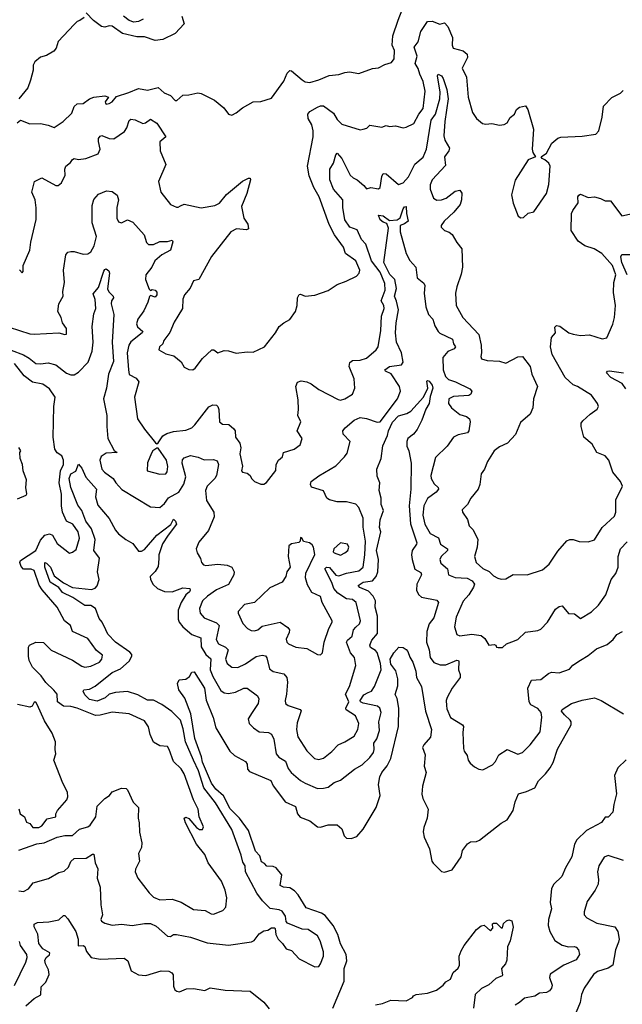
# Model space of a CAD drawing. Extents: x 1690054 to 1842981, y 782881 to 914114.
# Tile 331 of 656: x 1737690 to 1741627, y 885110 to 891541. Entities that reach past the tile are written whole.
import ezdxf

# ---------------------------------------------------------------- set-up
doc = ezdxf.new("R2010")
doc.units = 0

msp = doc.modelspace()

# ---------------------------------------------------------------- linework, layer by layer
at = {"layer": '0CON10XD'}
for points in [[(1737673, 890867), (1737695, 890883.8), (1737755, 890860), (1737825, 890862), (1737875, 890852.5), (1737915, 890836.5), (1737973.3, 890875), (1738029.4, 890930.6), (1738045.8, 890975), (1738065, 890991.4), (1738105, 890994.2), (1738145, 891023.3), (1738174.2, 891034.2), (1738245, 891043.3), (1738270, 891035), (1738247.5, 891005), (1738250, 890995), (1738255, 890990), (1738273.6, 890993.6), (1738293.8, 891005), (1738321.7, 891038.3), (1738403.8, 891065), (1738465, 891092.5), (1738525, 891080), (1738595, 891098), (1738633, 891063), (1738676.1, 891046.1), (1738705, 891013.4), (1738716.4, 891013.6), (1738755, 891048.1), (1738795, 891049.5), (1738854.3, 891064.3), (1738875, 891059.4), (1738963.3, 891015), (1739023.3, 890965), (1739053.6, 890923.6), (1739075, 890917.5), (1739105, 890933.3), (1739145, 890966.2), (1739215, 891004), (1739265, 891006.9), (1739335, 891028.8), (1739415, 891138.8), (1739437.2, 891192.8), (1739455, 891210), (1739465, 891208), (1739535, 891148), (1739555, 891136), (1739585, 891131.4), (1739645, 891147.5), (1739712.6, 891177.4), (1739775, 891182.3), (1739815, 891197.1), (1739845, 891200.8), (1739905, 891190), (1739995, 891223.1), (1740035, 891225.7), (1740075, 891248.6), (1740119.1, 891260.9), (1740137.3, 891285), (1740139.4, 891339.4), (1740123.3, 891375), (1740126.9, 891435), (1740162, 891538), (1740188.5, 891605)], [(1738110, 891555), (1738083.2, 891536.8), (1738065, 891529.2), (1738045, 891510), (1737942.1, 891397.9), (1737927.1, 891355), (1737913.6, 891336.4), (1737865, 891306.9), (1737825, 891295.7), (1737788, 891265), (1737778.6, 891245), (1737778.1, 891211.9), (1737760, 891145), (1737741.9, 891095), (1737685, 891023.8)], [(1737688, 889908), (1737705, 889887.5), (1737713, 889897), (1737713.3, 889935), (1737755.7, 890035), (1737762.4, 890087.6), (1737796.7, 890235), (1737797.9, 890312.1), (1737791.2, 890365), (1737768.9, 890415), (1737786.4, 890483.6), (1737835, 890508.6), (1737925, 890458.8), (1737941.7, 890458.3), (1737962, 890475), (1737986.5, 890525), (1737985.3, 890565), (1737991.5, 890585), (1738022.6, 890607.4), (1738035, 890626.9), (1738045, 890633.5), (1738075, 890628.1), (1738122.5, 890635), (1738202, 890665), (1738215.6, 890694.4), (1738204.6, 890745.4), (1738205.7, 890765), (1738215, 890780), (1738226, 890784), (1738274.8, 890764.8), (1738305, 890762.4), (1738375, 890810.4), (1738390.3, 890835), (1738405, 890882), (1738415, 890890.5), (1738445, 890886), (1738495, 890863.8), (1738512.2, 890867.8), (1738545, 890891.2), (1738585, 890866), (1738643.8, 890775), (1738605.9, 890744.1), (1738606.9, 890685), (1738644.4, 890595), (1738597.8, 890485), (1738610.9, 890415), (1738676, 890335), (1738715, 890317.1), (1738725, 890316), (1738740, 890325), (1738765, 890336), (1738875, 890312), (1738965, 890326.4), (1738995, 890343.1), (1739040.8, 890399.2), (1739145, 890485.6), (1739185, 890506.2), (1739195.9, 890505.9), (1739198, 890495), (1739173.6, 890406.4), (1739138.3, 890321.7), (1739153.5, 890245), (1739180.6, 890205), (1739185.7, 890174.3), (1739170.8, 890169.2), (1739105.5, 890174.5), (1739068.8, 890155), (1738942.9, 889995), (1738859.2, 889845), (1738825, 889835.6), (1738802.8, 889787.2), (1738767.1, 889745), (1738756.7, 889715), (1738753.8, 889655), (1738722.7, 889605), (1738698.8, 889565), (1738671.5, 889498.5), (1738630.8, 889445), (1738624, 889425), (1738603.8, 889405), (1738598.8, 889385), (1738645, 889358.9), (1738696.2, 889346.2), (1738745.4, 889305.4), (1738765, 889272.5), (1738795, 889256), (1738820, 889255), (1738835.6, 889264.4), (1738885, 889328), (1738945, 889384), (1738957.5, 889385), (1738985, 889365.7), (1739025, 889380.8), (1739055, 889379.2), (1739105, 889364), (1739175, 889372), (1739215, 889370), (1739290, 889405), (1739361.4, 889495), (1739385, 889536.2), (1739415, 889561.2), (1739455, 889582.5), (1739492.5, 889635), (1739503.1, 889675), (1739504.4, 889725), (1739515, 889745.7), (1739525, 889747.5), (1739555.8, 889734.2), (1739617.9, 889742.1), (1739705, 889771.2), (1739765, 889811.2), (1739823.3, 889833.3), (1739891.2, 889865), (1739908, 889885), (1739911.9, 889905), (1739885, 889965.7), (1739818.8, 890015), (1739805.7, 890055), (1739746.9, 890136.9), (1739712.6, 890202.6), (1739646.1, 890385), (1739610.7, 890445), (1739581.1, 890521.1), (1739570, 890585), (1739606.6, 890775), (1739606.7, 890815), (1739597.9, 890855), (1739575.5, 890895), (1739572.9, 890925), (1739585, 890942), (1739635, 890970.4), (1739655, 890978.4), (1739675, 890977.9), (1739740.3, 890930.3), (1739765, 890888.1), (1739795, 890858.6), (1739915, 890821.2), (1739934.2, 890825.8), (1739957.3, 890832.7), (1739977, 890853), (1740055, 890838), (1740085, 890849.2), (1740105, 890844.2), (1740145, 890848.6), (1740194.2, 890835.8), (1740215, 890838.6), (1740265, 890862.5), (1740296.6, 890923.4), (1740325, 890961.4), (1740339.1, 891075), (1740326.6, 891136.6), (1740303.2, 891185), (1740293, 891223), (1740273.3, 891255), (1740286.2, 891303.8), (1740267.9, 891362.1), (1740293, 891397), (1740311.2, 891465), (1740355, 891528.2), (1740385, 891532.1), (1740435, 891511.4), (1740465, 891520), (1740487.4, 891497.4), (1740517.5, 891425), (1740514.5, 891375), (1740522.9, 891355), (1740586.9, 891336.9), (1740614.2, 891315), (1740615.5, 891294.5), (1740580, 891225), (1740610, 891165), (1740620.8, 891035), (1740649.2, 890935), (1740674, 890895), (1740713, 890863), (1740735, 890858.8), (1740775, 890863.3), (1740825, 890852), (1740855, 890856), (1740875, 890866.7), (1740895, 890902.5), (1740922.5, 890925), (1740936.7, 890955), (1740955, 890970), (1740995, 890977.5), (1741008.8, 890955), (1741045.8, 890825), (1741038, 890695), (1741042.9, 890672.9), (1741060, 890645), (1741011.2, 890625), (1740927.3, 890492.7), (1740903.9, 890396.1), (1740913, 890343), (1740947, 890257), (1740965, 890247.5), (1740981.7, 890248.3), (1741013, 890277), (1741050, 890285), (1741132, 890405), (1741146.9, 890465), (1741156, 890585), (1741146.2, 890605), (1741120, 890625)], [(1738748.6, 891565), (1738764.2, 891515), (1738705, 891451.9), (1738625, 891411.4), (1738574.1, 891404.1), (1738505, 891430), (1738455, 891428.8), (1738360.9, 891450.9), (1738295, 891498.1), (1738275, 891500), (1738245, 891491.4), (1738225, 891495.5), (1738171.4, 891535), (1738125, 891586)], [(1738495.7, 891545), (1738465, 891528.5), (1738435, 891524.7), (1738404.4, 891535), (1738367.9, 891565)], [(1737621.9, 889531.9), (1737755, 889489.7), (1737785, 889486.7), (1737945, 889496.2), (1737985, 889484), (1737995, 889487.5), (1737995.8, 889525), (1737970, 889560), (1737960, 889595), (1737939.2, 889635), (1737945.9, 889684.1), (1737973.8, 889735), (1737972, 889765), (1737983.3, 889825), (1737976.8, 889905), (1737990.4, 890005), (1738005, 890021.9), (1738025, 890026.7), (1738046.5, 890026.5), (1738105, 890008.9), (1738135, 890011.8), (1738155.6, 890024.4), (1738176.2, 890063.8), (1738191.3, 890125), (1738162.7, 890215), (1738163.4, 890326.6), (1738173.8, 890366.2), (1738205, 890400.8), (1738256.3, 890423.7), (1738295, 890419.8), (1738326.2, 890395), (1738335.7, 890364.3), (1738325.5, 890315), (1738324.4, 890245), (1738335, 890221.2), (1738355, 890214), (1738395, 890233.3), (1738428.8, 890218.8), (1738503.3, 890135), (1738518.6, 890085), (1738532, 890072), (1738565, 890073.4), (1738605, 890091.4), (1738655, 890092.2), (1738685, 890101.4), (1738690.7, 890090.7), (1738675, 890036.1), (1738619.3, 890005), (1738572, 889965), (1738553.6, 889925), (1738513.8, 889875), (1738512.7, 889845), (1738535, 889780), (1738545, 889773.3), (1738555, 889778), (1738575, 889774.3), (1738585, 889761.2), (1738586.2, 889745), (1738575, 889728.6), (1738545, 889740), (1738537, 889733), (1738526.6, 889695), (1738500.3, 889639.7), (1738461.6, 889585), (1738454, 889555), (1738458.5, 889535), (1738494, 889505), (1738490.8, 889495), (1738415, 889437.9), (1738402.4, 889415), (1738392.8, 889365), (1738401.5, 889255), (1738404.7, 889224.7), (1738450, 889200), (1738468.8, 889175), (1738440, 889075), (1738458.6, 888935), (1738505, 888866.2), (1738577, 888777), (1738585, 888770), (1738595, 888777.5), (1738625.9, 888824.1), (1738651.7, 888838.2), (1738695, 888850.3), (1738775, 888859.3), (1738815, 888876.2), (1738835, 888894.5), (1738925, 889013.5), (1738952.5, 889025), (1738975, 889022.9), (1738985, 889013.8), (1738991.1, 888995), (1738996.2, 888915), (1739015, 888900), (1739056, 888896), (1739089.8, 888869.8), (1739097.6, 888855), (1739100.5, 888815), (1739128.9, 888775), (1739133.7, 888745), (1739128.4, 888705), (1739144.6, 888625.4), (1739139.5, 888595), (1739146.4, 888586.4), (1739175, 888579.6), (1739195.6, 888565), (1739204.7, 888544.7), (1739224.6, 888524.6), (1739265, 888506.7), (1739285, 888507.5), (1739301.7, 888518.3), (1739363.4, 888596.6), (1739364.6, 888635), (1739380.9, 888665), (1739407.3, 888685), (1739414.2, 888715), (1739483.8, 888735), (1739522, 888765), (1739535.8, 888805), (1739503.3, 888855), (1739526.2, 888915), (1739506.9, 888955), (1739512, 888995), (1739508.3, 889058.3), (1739493.3, 889145), (1739505, 889173.8), (1739528.8, 889181.2), (1739565, 889176.7), (1739595, 889162.2), (1739644.2, 889125), (1739769.7, 889059.7), (1739785.9, 889055.9), (1739815, 889065.7), (1739865, 889096), (1739879.2, 889135), (1739875.7, 889195), (1739843.1, 889275), (1739847.4, 889302.6), (1739864.3, 889315.7), (1739915, 889318.1), (1739955, 889329.4), (1740019.4, 889385), (1740031.5, 889405), (1740049.2, 889510.8), (1740054.8, 889605), (1740070.3, 889655), (1740069.1, 889675), (1740051.6, 889705), (1740078.6, 889775), (1740075, 889818.6), (1740045, 889891.2), (1739988.4, 889965), (1739952, 890075), (1739922.6, 890105), (1739895, 890169.2), (1739845.8, 890185.8), (1739814.8, 890234.8), (1739801.6, 890315), (1739800, 890365), (1739740, 890435), (1739716.1, 890495), (1739716.1, 890565), (1739739.6, 890605), (1739755, 890658.8), (1739765, 890668.8), (1739795, 890634.4), (1739850, 890525), (1739867.6, 890507.6), (1739895.4, 890495.4), (1739939.1, 890459.1), (1739955, 890436.7), (1739985, 890444.4), (1740033.2, 890436.8), (1740045.5, 890445), (1740055, 890517.5), (1740065, 890537.5), (1740085, 890534.4), (1740165, 890464.6), (1740195, 890474.6), (1740230, 890515), (1740272.5, 890597.5), (1740325, 890642.2), (1740347, 890695), (1740379.3, 890885), (1740406.3, 890923.7), (1740435.2, 891025), (1740437.1, 891067.1), (1740420.5, 891175), (1740425, 891186.2), (1740445, 891174.3), (1740456.5, 891156.5), (1740481.6, 891085), (1740488.5, 891025), (1740466.8, 890875), (1740461.8, 890781.8), (1740467.1, 890755), (1740498.2, 890701.8), (1740494.5, 890685), (1740464.6, 890645), (1740471.1, 890588.9), (1740385.6, 890495), (1740372.5, 890462.5), (1740372, 890435), (1740393.8, 890375), (1740415, 890362.5), (1740445, 890364.4), (1740476.2, 890375), (1740535, 890421.9), (1740565, 890426.7), (1740578.9, 890408.9), (1740577.5, 890365), (1740567.1, 890335), (1740527, 890283), (1740463.8, 890225), (1740444.2, 890195.8), (1740443.8, 890185), (1740465, 890163.3), (1740495, 890153.8), (1740515, 890138.8), (1740545, 890086.7), (1740578.8, 890045), (1740582.5, 889925), (1740575, 889880), (1740545, 889796.7), (1740537.3, 889755), (1740542.3, 889675), (1740585.6, 889595), (1740690, 889485), (1740705.8, 889415), (1740708, 889365), (1740702, 889342), (1740706.7, 889326.7), (1740744.2, 889314.2), (1740825, 889310.6), (1740865, 889298.6), (1740945, 889339.2), (1740975, 889340.8), (1741025, 889276.7), (1741036, 889226), (1741072.5, 889145), (1741046.7, 889065), (1741042, 889005), (1741026, 888965), (1740960.9, 888909.1), (1740928.3, 888831.7), (1740876, 888775), (1740825, 888751.9), (1740790.6, 888725), (1740745.6, 888655), (1740725.8, 888605), (1740704, 888575), (1740697.1, 888505), (1740685.8, 888475), (1740638.1, 888415), (1740615, 888374), (1740580, 888340), (1740583.8, 888325), (1740615, 888277.5), (1740626.2, 888235), (1740651.7, 888208.3), (1740682.7, 888145), (1740678.2, 888095), (1740660.4, 888035), (1740672.2, 887995), (1740715, 887956.7), (1740756.4, 887936.4), (1740785, 887909.2), (1740813, 887893), (1740835, 887886.2), (1740865, 887888.8), (1740915, 887918), (1741005, 887914.2), (1741105, 887948), (1741148.8, 887985), (1741205, 888068.8), (1741265, 888136.7), (1741285, 888146.2), (1741305, 888146.2), (1741345, 888133.8), (1741405, 888130), (1741445, 888144), (1741494.6, 888225.4), (1741575, 888298), (1741585.3, 888325.3), (1741585.5, 888405), (1741627.5, 888495), (1741614.3, 888525), (1741564.4, 888585), (1741539.2, 888665), (1741515, 888692.5), (1741460, 888715), (1741429.3, 888769.3), (1741375, 888814.4), (1741357.8, 888885), (1741358.6, 888905), (1741369.3, 888920.7), (1741416.2, 888965), (1741463, 888997), (1741470.8, 889015), (1741466, 889035), (1741425, 889089.2), (1741335, 889145.6), (1741305.7, 889155.7), (1741254.5, 889204.5), (1741169.4, 889355), (1741158.8, 889405), (1741164, 889465), (1741190, 889495), (1741187, 889533), (1741197, 889543), (1741219.5, 889539.5), (1741277.5, 889495), (1741305, 889486.2), (1741355, 889478), (1741412.1, 889482.1), (1741495, 889456.7), (1741525, 889462.5), (1741565, 889552.5), (1741577, 889597), (1741583.1, 889675), (1741568.7, 889758.7), (1741572.2, 889825), (1741583.9, 889875), (1741563.3, 889935), (1741493.8, 890015), (1741443.8, 890043.8), (1741383.3, 890065), (1741339.3, 890095), (1741293.1, 890165), (1741295.4, 890274.6), (1741303.1, 890295), (1741338.5, 890345), (1741336.2, 890385), (1741342, 890395), (1741355, 890401.2), (1741405, 890379.4), (1741445, 890384), (1741485, 890374.2), (1741515, 890358.5), (1741549, 890359), (1741625, 890259.2), (1741725, 890281.9)], [(1741120, 890625), (1741102.5, 890635), (1741097.5, 890645), (1741131.2, 890668.8), (1741165.7, 890734.3), (1741205, 890768), (1741225.9, 890774.1), (1741365, 890781.2), (1741455, 890792.5), (1741473.3, 890815), (1741495.8, 890905), (1741503.9, 890976.1), (1741557.6, 891032.4), (1741615, 891062), (1741631.7, 891078.3)], [(1737635, 889382.3), (1737715, 889351.5), (1737751.3, 889331.3), (1737795, 889294.5), (1737825, 889292.3), (1737875, 889300.9), (1737925, 889287.6), (1737995, 889232.4), (1738025, 889220.7), (1738045, 889222.1), (1738075, 889238.8), (1738136.3, 889303.7), (1738163.1, 889375), (1738169.5, 889435), (1738162.7, 889537.3), (1738175, 889620), (1738187.5, 889655), (1738182.8, 889712.8), (1738169.2, 889750.8), (1738205, 889790.8), (1738240.6, 889899.4), (1738245, 889909.2), (1738255, 889913.1), (1738271.2, 889901.2), (1738276.4, 889886.4), (1738263.5, 889783.5), (1738272.6, 889762.6), (1738301.5, 889735), (1738303.5, 889725), (1738289.6, 889705), (1738287.1, 889685), (1738304, 889615), (1738292.9, 889435), (1738302.3, 889307.7), (1738269.1, 889225), (1738256.2, 889135), (1738236.6, 889065), (1738259.3, 888955), (1738258.3, 888885), (1738266.6, 888805), (1738307.3, 888727.3), (1738326.7, 888715), (1738255, 888710), (1738221.4, 888688.6), (1738213.9, 888665), (1738226.2, 888605), (1738244.4, 888585), (1738300, 888545), (1738317.9, 888515), (1738357.5, 888472.5), (1738545, 888360), (1738605, 888354.4), (1738635, 888381.5), (1738661.7, 888418.3), (1738730.4, 888455), (1738762, 888508), (1738775.7, 888555), (1738751.3, 888645), (1738754.2, 888665.8), (1738765, 888680), (1738805, 888693.6), (1738855, 888684.2), (1738895, 888665.6), (1738955, 888669.4), (1738980.8, 888660.8), (1738989.4, 888635), (1738975.9, 888564.1), (1738965.3, 888544.7), (1738915, 888493.3), (1738904.1, 888465), (1738910.7, 888400.7), (1738957.3, 888325), (1738960, 888295), (1738923.1, 888205), (1738861.1, 888128.9), (1738841.9, 888085), (1738848.8, 888058.8), (1738871.7, 888021.7), (1738878, 887995), (1738891.5, 887981.5), (1738907, 887977), (1738985.4, 887984.6), (1739045, 887978.5), (1739076, 887965), (1739091.9, 887935), (1739088.1, 887915), (1739055, 887852.5), (1738975, 887816.8), (1738917.3, 887775), (1738884.7, 887745), (1738864.6, 887695), (1738868.9, 887665), (1738894.7, 887634.7), (1738975, 887602.7), (1738992.7, 887585), (1738973.8, 887493.8), (1738989.5, 887465), (1739035, 887442.8), (1739051.8, 887425), (1739035.4, 887365), (1739045, 887336), (1739075, 887311.9), (1739115, 887309.5), (1739165, 887332.9), (1739235, 887382), (1739275, 887390.4), (1739295, 887386.7), (1739303.9, 887373.9), (1739321.3, 887301.3), (1739345, 887284.6), (1739415, 887268.6), (1739434.4, 887245), (1739440, 887215), (1739433.6, 887135), (1739423.3, 887095), (1739425.8, 887075), (1739445, 887062.2), (1739522.5, 887035), (1739527.9, 887027.9), (1739501.7, 886948.3), (1739498.8, 886905), (1739508.1, 886858.1), (1739565.3, 886765.3), (1739615, 886715.6), (1739645, 886708.5), (1739675, 886718.5), (1739728.9, 886761.1), (1739770.8, 886805), (1739815, 886823.5), (1739875, 886860.8), (1739900, 886905), (1739905.7, 886945), (1739882.9, 886995), (1739822.4, 887032.4), (1739821.6, 887045), (1739839.7, 887085), (1739818.2, 887135), (1739844, 887185), (1739886.2, 887323.8), (1739876.8, 887375), (1739851.6, 887405), (1739825.3, 887475), (1739831.7, 887488.3), (1739862.3, 887515), (1739870.9, 887555), (1739885.7, 887574.3), (1739909.5, 887595), (1739917.5, 887615), (1739888.9, 887735), (1739865, 887753.8), (1739825, 887757.5), (1739767.4, 887795), (1739741.8, 887825), (1739729.7, 887865), (1739683.9, 887955), (1739695, 887966.1), (1739715, 887963.6), (1739755, 887913.2), (1739775, 887909.7), (1739825, 887927), (1739905, 887942), (1739933.3, 887965), (1739945.7, 888045), (1739950.2, 888135), (1739934.2, 888225.8), (1739933.6, 888285), (1739905.5, 888355), (1739886, 888376), (1739825, 888392.5), (1739765, 888392.1), (1739715, 888405.5), (1739696.2, 888416.2), (1739675, 888463.3), (1739596.9, 888486.9), (1739590.4, 888505), (1739595, 888525.8), (1739645, 888562.1), (1739755, 888627.5), (1739812.5, 888685), (1739829.6, 888710.4), (1739849.4, 888785), (1739802.9, 888835), (1739801.4, 888855), (1739816.9, 888875), (1739875, 888924.5), (1739915, 888942.7), (1739955, 888936.9), (1740025, 888912.8), (1740045, 888914.7), (1740158.8, 889065), (1740176.9, 889115), (1740172.1, 889145), (1740117.3, 889227.3), (1740079.2, 889245), (1740075.6, 889255), (1740105, 889276.8), (1740183.8, 889286.2), (1740195.8, 889304.2), (1740185.2, 889365.2), (1740152.5, 889435), (1740144.7, 889495), (1740148.5, 889561.5), (1740164, 889646), (1740152.5, 889702.5), (1740139.7, 889735), (1740152.2, 889785), (1740141.9, 889845), (1740107.2, 889877.2), (1740069.2, 889955), (1740099.2, 890179.2), (1740088.9, 890208.9), (1740065, 890217.5), (1740045, 890234.4), (1740034.2, 890265), (1740065, 890259.5), (1740105, 890230), (1740156.2, 890233.8), (1740175, 890247.5), (1740195, 890306.7), (1740205, 890318.8), (1740215, 890320), (1740216.8, 890275), (1740227.9, 890225), (1740205, 890207.7), (1740175, 890196.7), (1740175.3, 890155), (1740214.6, 890015), (1740239.2, 889969.3), (1740277.8, 889925), (1740286.8, 889855), (1740329.3, 889819.3), (1740337.8, 889805), (1740331.9, 889755), (1740343.3, 889665), (1740360, 889615), (1740389.4, 889585), (1740401.5, 889541.5), (1740422.9, 889505), (1740435, 889493.1), (1740517.8, 889455), (1740523.1, 889425), (1740537.3, 889405), (1740528.1, 889391.9), (1740486.1, 889373.9), (1740453.8, 889335), (1740456.7, 889255), (1740471, 889211), (1740491.3, 889191.3), (1740536.2, 889176.2), (1740630.2, 889130.2), (1740644.3, 889115), (1740636.5, 889095), (1740625, 889087.3), (1740525, 889080.4), (1740494.4, 889065), (1740491.4, 889035), (1740510, 889005), (1740565, 888963.3), (1740608.7, 888948.7), (1740628.8, 888935), (1740633.8, 888915), (1740624.2, 888855), (1740615, 888841.9), (1740555, 888828.5), (1740524, 888815), (1740482.5, 888755), (1740407.5, 888682.5), (1740375.8, 888565), (1740377.5, 888545), (1740398.9, 888508.9), (1740423.1, 888485), (1740425.6, 888475), (1740410.6, 888455), (1740355, 888414.5), (1740329.6, 888365), (1740323.8, 888305), (1740336.1, 888245), (1740370.9, 888185), (1740426, 888156), (1740438.6, 888115), (1740484, 888085), (1740485.8, 888075), (1740444.5, 888035), (1740434.5, 888015), (1740441.7, 887991.7), (1740484, 887954), (1740490.6, 887915), (1740535, 887897), (1740614, 887894), (1740646, 887875), (1740660.8, 887855), (1740655.7, 887835), (1740624.8, 887785.2), (1740587.6, 887742.4), (1740541.2, 887638.8), (1740530.6, 887575), (1740545.8, 887525.8), (1740565.8, 887515.8), (1740645, 887527.9), (1740705, 887518.1), (1740729.5, 887499.5), (1740755, 887456.7), (1740789.3, 887459.3), (1740800, 887455), (1740805, 887442.5), (1740815, 887440), (1740845, 887440), (1740870, 887465), (1740905, 887476.9)], [(1741658.9, 889875), (1741624.7, 889955), (1741617.3, 889992.7), (1741625, 890008), (1741715, 890006.6)], [(1737685, 886116), (1737802.7, 886157.3), (1737848.9, 886165), (1737935, 886201.4), (1737985, 886213.3), (1738035, 886212.5), (1738080.8, 886255), (1738135, 886270), (1738150, 886280), (1738187.9, 886335), (1738196, 886405), (1738245, 886454.4), (1738276.2, 886473.8), (1738295, 886498.1), (1738355, 886521.4), (1738385, 886518.8), (1738395, 886510), (1738430.3, 886430.3), (1738465.7, 886395.7), (1738464.4, 886325), (1738471.4, 886295), (1738473.3, 886235), (1738488.1, 886165), (1738485.8, 886135), (1738466.7, 886095), (1738472.5, 886045), (1738446.7, 885993.3), (1738443.5, 885975), (1738461.8, 885935), (1738535, 885837.6), (1738565, 885810.3), (1738605, 885793.3), (1738685, 885797.3), (1738745, 885776.9), (1738825, 885729.4), (1738902.1, 885722.1), (1738940.2, 885700.2), (1738955, 885698.1), (1739016.2, 885723.8), (1739037.1, 885745), (1739042.2, 885805), (1739032.7, 885855), (1739009.4, 885915), (1738922.3, 886035), (1738898.7, 886088.7), (1738845.7, 886155), (1738773.4, 886295), (1738764.4, 886325.6), (1738775, 886332.5), (1738795, 886322.9), (1738845, 886265.8), (1738865, 886252), (1738885, 886252.5), (1738891.2, 886268.8), (1738863.3, 886335), (1738855.4, 886385), (1738824.5, 886445), (1738764, 886615), (1738745, 886648.5), (1738694.6, 886695), (1738667.3, 886775), (1738655, 886793.1), (1738605, 886798.9), (1738565, 886821.2), (1738541.8, 886871.8), (1738532, 886922), (1738505, 886960.8), (1738405, 887007.7), (1738295, 887019.1), (1738215, 886997.9), (1738185, 886995.9), (1738065.8, 887044.2), (1738025, 887054.4), (1737975, 887057.7), (1737936.5, 887085), (1737935.3, 887135), (1737912.3, 887162.3), (1737861, 887211), (1737829.8, 887255), (1737773, 887313), (1737752.7, 887355), (1737746.7, 887385), (1737747.1, 887442.9), (1737754.7, 887455.3), (1737795, 887474.3), (1737845, 887473.8), (1737895, 887422.9), (1738035, 887358.5), (1738095, 887318.1), (1738115, 887311.1), (1738155, 887318.9), (1738210.8, 887345), (1738226.7, 887365), (1738231.2, 887391.2), (1738191.8, 887421.8), (1738135, 887500), (1738035.7, 887545.7), (1738022.2, 887585), (1737982.9, 887615), (1737935.7, 887705), (1737836.1, 887816.1), (1737817.9, 887847.9), (1737783.4, 887943.4), (1737765, 887951.2), (1737715, 887953.2), (1737698.8, 887968.8), (1737690.2, 887995), (1737695, 888008.7), (1737795.6, 888075), (1737825, 888142.5), (1737855, 888174), (1737885, 888182.5), (1737903.3, 888175), (1737935, 888118.8), (1738015, 888057.5), (1738035, 888062.5), (1738059.3, 888080.7), (1738080.6, 888155), (1738072.7, 888195), (1738037.9, 888245), (1737994.7, 888264.7), (1737970.4, 888325), (1737962.8, 888365), (1737962.1, 888442.1), (1737947.1, 888515), (1737956, 888595), (1737976.8, 888635), (1737977, 888665), (1737965, 888691.8), (1737935, 888712.3), (1737919, 888735), (1737907.6, 888815), (1737912.3, 889015), (1737921, 889075), (1737885, 889130.9), (1737840.6, 889160.6), (1737774.2, 889174.2), (1737720, 889215), (1737655, 889295.5)], [(1741650.8, 889130.8), (1741626.2, 889165), (1741552.2, 889205), (1741524.7, 889235), (1741530, 889245), (1741543.2, 889246.8), (1741635, 889234.8)], [(1738070.7, 888369.3), (1738023, 888485), (1738012.6, 888545), (1738023.1, 888575), (1738056.8, 888593.2), (1738075, 888638.6), (1738095, 888612.1), (1738122.2, 888552.2), (1738192, 888475), (1738185.3, 888425), (1738201, 888371), (1738275, 888283.6), (1738315, 888206.2), (1738335, 888182), (1738382.5, 888145), (1738429.8, 888119.8), (1738465, 888070), (1738485, 888070.4), (1738505, 888081.2), (1738585, 888173.8), (1738676.6, 888243.4), (1738695, 888278), (1738708.1, 888265), (1738713.3, 888245), (1738658.8, 888175), (1738623.3, 888116.7), (1738599.6, 888045), (1738599.1, 888019.1), (1738595, 887970), (1738575, 887937.5), (1738541.9, 887905), (1738544.4, 887885), (1738562.4, 887852.4), (1738590, 887825), (1738636.9, 887806.9), (1738685, 887803.9), (1738755, 887831), (1738802.5, 887825), (1738804.5, 887815), (1738798.2, 887805), (1738775.5, 887785), (1738744.8, 887735.2), (1738726, 887685), (1738725.9, 887625.9), (1738732.5, 887605), (1738754.8, 887574.8), (1738815, 887525.3), (1738873.3, 887503.3), (1738875.2, 887445), (1738905, 887395.3), (1738937.6, 887367.6), (1738934.5, 887295), (1738951.3, 887251.3), (1739005, 887160.5), (1739025.3, 887145.3), (1739055, 887139.6), (1739100.5, 887149.5), (1739155, 887174.4), (1739175, 887175.8), (1739244.3, 887125), (1739251.8, 887105), (1739248.5, 887075), (1739208.1, 887015), (1739182.5, 886975), (1739189.2, 886945), (1739218, 886915), (1739255, 886890.6), (1739315, 886885.8), (1739334.5, 886874.5), (1739351.1, 886841.1), (1739366.5, 886745), (1739384, 886724), (1739427.4, 886697.4), (1739445, 886649.2), (1739464.5, 886625), (1739525, 886571.8), (1739555, 886555.5), (1739635, 886520), (1739675, 886520.9), (1739705, 886527.8), (1739745, 886557.8), (1739785, 886574.2), (1739878, 886645), (1739928, 886675), (1739978, 886722), (1740000.4, 886755), (1740005.4, 886775), (1740002.7, 886815), (1740022.2, 886845), (1740040.9, 886899.1), (1740036.9, 886955), (1740050.6, 887015), (1740042.3, 887045), (1740028.1, 887058.1), (1739935, 887076.4), (1739917.1, 887085), (1739914.8, 887095), (1739938.8, 887131.2), (1739966, 887146), (1739987.5, 887155), (1740008.5, 887185), (1740051.1, 887295), (1740047.8, 887335), (1740025, 887407.5), (1740015, 887420.3), (1739981, 887441), (1739976.7, 887455), (1739991.1, 887488.9), (1740028.4, 887531.6), (1740027.3, 887645), (1740013.2, 887705), (1740013.5, 887745), (1739999.6, 887775), (1739968.8, 887808.8), (1739912.5, 887832.5), (1739900.5, 887845), (1739935, 887867.4), (1739995, 887875.4), (1740019.6, 887905), (1740029.8, 887935), (1740033.5, 888015), (1740021.4, 888075), (1740048.3, 888195), (1740041.7, 888225), (1740045.4, 888275), (1740066.9, 888335), (1740051.5, 888375), (1740050.5, 888415), (1740039, 888465), (1740042.3, 888515), (1740025, 888560), (1740022.9, 888605), (1740050.5, 888675), (1740061.4, 888758.6), (1740093.9, 888825), (1740099.4, 888855), (1740125, 888911.5), (1740165, 888953.3), (1740220.3, 888969.7), (1740245, 888983.8), (1740327.1, 889075), (1740356.9, 889135), (1740350, 889180), (1740355, 889184), (1740365, 889179.5), (1740385.7, 889155), (1740389.2, 889135), (1740370.8, 889079.2), (1740365.4, 889035), (1740342.5, 888997.5), (1740316.5, 888925), (1740286.4, 888863.6), (1740263.1, 888835), (1740226.2, 888805), (1740218.8, 888785), (1740219.1, 888755), (1740232.2, 888725), (1740248.2, 888645), (1740246.2, 888475), (1740234.8, 888364.8), (1740242.6, 888247.4), (1740284.2, 888125), (1740282.9, 888115), (1740253.3, 888075), (1740249.6, 888045), (1740254.1, 888015), (1740272.5, 887952.5), (1740309.8, 887929.8), (1740315.4, 887915.4), (1740284.7, 887855), (1740282.9, 887815), (1740296.1, 887786.1), (1740315, 887768.2), (1740415, 887749.1), (1740426.5, 887735), (1740395.2, 887634.8), (1740365.4, 887595), (1740350.4, 887545), (1740346.8, 887475), (1740364.5, 887425), (1740371.5, 887375), (1740395, 887342.9), (1740438, 887328), (1740475, 887328.2), (1740545, 887357.1), (1740555.8, 887355.8), (1740558.1, 887348.1), (1740557.2, 887295), (1740568.3, 887265), (1740568.3, 887245), (1740514.5, 887175), (1740481.9, 887115), (1740475.6, 887095), (1740477.6, 887062.4), (1740479.7, 887039.7), (1740505, 886984), (1740583.8, 886935), (1740590, 886925), (1740585.7, 886885), (1740590.5, 886780.5), (1740594.1, 886764.1), (1740613.3, 886735), (1740620, 886705), (1740633.3, 886685), (1740661.7, 886661.7), (1740690, 886645), (1740715, 886642.5), (1740780, 886675), (1740798, 886695), (1740821.3, 886738.7), (1740875, 886773.3), (1740943.9, 886743.9), (1740975, 886754.2), (1741025.7, 886805), (1741089.7, 886890.3), (1741100.7, 886985), (1741096.8, 887015), (1741075, 887041.8), (1741030.5, 887065), (1741018.8, 887085), (1741010.3, 887175), (1741033.8, 887226.2), (1741095, 887230.6), (1741145, 887270.5), (1741165, 887279.4), (1741215, 887275.7), (1741281.7, 887298.3), (1741304.2, 887325.8), (1741355, 887358.1), (1741405, 887388.9), (1741458, 887432), (1741529.2, 887460.8), (1741567, 887493), (1741592, 887525), (1741627.5, 887545)], [(1737675, 888412.2), (1737731.2, 888435), (1737737.5, 888445), (1737730.8, 888485), (1737734.4, 888535), (1737712, 888595), (1737708.8, 888635), (1737693.3, 888675), (1737690, 888715), (1737697.5, 888725), (1737685, 888746.7)], [(1738605, 888573.5), (1738645, 888574.2), (1738653.1, 888586.9), (1738657.4, 888622.6), (1738649.2, 888665), (1738595, 888743.3), (1738585, 888743.3), (1738558.8, 888725), (1738550.3, 888709.7), (1738524.4, 888645.6), (1738523.3, 888595), (1738605, 888573.5)], [(1737685, 885852.1), (1737715, 885847.5), (1737746.7, 885863.3), (1737777.2, 885902.8), (1737877.3, 885932.7), (1737945, 885969.9), (1737980.2, 885979.8), (1738009.3, 886005), (1738025, 886043.8), (1738045, 886062.2), (1738125, 886064.5), (1738165, 886090), (1738175, 886090), (1738182, 886035), (1738200, 885995), (1738197, 885933), (1738215.6, 885875), (1738219.3, 885760.7), (1738230.6, 885695), (1738219.2, 885665), (1738225, 885652.5), (1738245, 885639.2), (1738295, 885626.7), (1738355, 885632.7), (1738425.3, 885625.3), (1738505, 885638.6), (1738545, 885638.1), (1738580.5, 885620.5), (1738655, 885554.3), (1738675, 885553.8), (1738694.3, 885565.7), (1738715, 885566.7), (1738805, 885549.3), (1738915, 885512.2), (1739055, 885496.9), (1739205, 885518.6), (1739222.1, 885527.9), (1739255, 885571.2), (1739285, 885590), (1739310, 885595), (1739335, 885610), (1739355, 885610), (1739360, 885605), (1739362.5, 885565), (1739378, 885535), (1739407.8, 885507.8), (1739431.9, 885471.9), (1739465, 885460.8), (1739515, 885407.5), (1739617.5, 885355), (1739645, 885356.2), (1739655.5, 885374.5), (1739675.8, 885424.2), (1739675, 885452.5), (1739652.5, 885525), (1739635, 885558.1), (1739575, 885598.7), (1739535, 885601.8), (1739439.5, 885639.5), (1739431.2, 885651.2), (1739425.8, 885685), (1739405, 885718.8), (1739385, 885728), (1739326.4, 885736.4), (1739275.6, 885785.6), (1739238.6, 885835), (1739165.3, 885975.3), (1739162.7, 886015), (1739147.7, 886037.7), (1739137.4, 886085), (1739075, 886251.1), (1738968.4, 886425), (1738892.2, 886525), (1738858.6, 886635), (1738825.3, 886704.7), (1738773.9, 886823.9), (1738758.3, 886908.3), (1738740.4, 886965), (1738683.4, 887023.4), (1738617.6, 887067.6), (1738565, 887096.2), (1738525, 887096.1), (1738462.3, 887132.3), (1738395, 887152.8), (1738315, 887146.8), (1738275, 887135.2), (1738248, 887112), (1738195, 887090), (1738145, 887100.6), (1738115, 887130.8), (1738104.5, 887155), (1738109.2, 887165), (1738145, 887169.2), (1738182.4, 887187.6), (1738295, 887276.6), (1738348.3, 887301.7), (1738405, 887351.2), (1738421.8, 887385), (1738422.3, 887395), (1738410.5, 887410.5), (1738315.6, 887475), (1738265, 887527.3), (1738253.6, 887555), (1738229.7, 887605), (1738209.7, 887629.7), (1738184.8, 887695), (1738155, 887713.9), (1738115, 887714.7), (1738036.1, 887766.1), (1737969, 887799), (1737945, 887832.2), (1737888.1, 887868.1), (1737853.3, 887965), (1737855, 887996.2), (1737865, 887991.8), (1737890.7, 887965), (1737915, 887908.9), (1737975, 887862.8), (1738035, 887832.9), (1738159.6, 887820.4), (1738182.6, 887827.4), (1738196.5, 887843.5), (1738209, 887885), (1738199, 887935), (1738211.5, 888025), (1738174, 888075), (1738182.8, 888145), (1738158.7, 888215), (1738122.7, 888265), (1738095.3, 888335.3), (1738070.7, 888369.3)], [(1739655, 887392.5), (1739667.5, 887405), (1739680, 887475), (1739710, 887565), (1739732.2, 887605), (1739731.5, 887615), (1739665.6, 887735), (1739654.6, 887774.6), (1739599.3, 887799.3), (1739570.7, 887850.7), (1739558.2, 887895), (1739558.9, 887925), (1739617.7, 888047.7), (1739610, 888095), (1739600.3, 888110.3), (1739582.5, 888125), (1739543.8, 888133.8), (1739535, 888152.5), (1739525, 888158), (1739523.3, 888135), (1739514.2, 888125.8), (1739465, 888118), (1739448.8, 888105), (1739444, 888035), (1739456, 887965), (1739434.4, 887935), (1739428, 887905), (1739405, 887866.2), (1739325, 887830.6), (1739225, 887734.4), (1739159.3, 887720.7), (1739116.7, 887675), (1739116.2, 887665), (1739147.3, 887597.3), (1739178.8, 887565), (1739202, 887552), (1739225, 887549.5), (1739245, 887555.6), (1739275, 887579.4), (1739391.2, 887605), (1739440.9, 887570.9), (1739451.8, 887555), (1739450.7, 887539.3), (1739431.2, 887495), (1739435, 887476.2), (1739445.8, 887465), (1739495, 887442.2), (1739565, 887434.4), (1739635, 887394), (1739655, 887392.5)], [(1739785, 888044.3), (1739815, 888058), (1739833.8, 888075), (1739840, 888095), (1739832.5, 888115), (1739785, 888123.8), (1739741.2, 888085), (1739738.8, 888065), (1739745, 888058.8), (1739785, 888044.3)], [(1740905, 887476.9), (1740945, 887492.5), (1740995, 887540.8), (1741075, 887552.5), (1741095, 887561.2), (1741138.1, 887605), (1741189.8, 887690.2), (1741215, 887709.2), (1741235, 887712), (1741275, 887663.3), (1741315, 887661.2), (1741355, 887630), (1741425, 887674.3), (1741472.4, 887717.6), (1741518.8, 887785), (1741553.8, 887885), (1741585.8, 887924.2), (1741600, 887965), (1741599.8, 888035), (1741614.4, 888085), (1741659.1, 888130.9)], [(1738877.3, 886727.3), (1738835, 886845.8), (1738807.2, 887007.2), (1738769.3, 887109.3), (1738730, 887165), (1738720, 887205), (1738731.7, 887228.3), (1738775, 887233.3), (1738798.8, 887251.2), (1738815, 887280), (1738830.7, 887280.7), (1738897.7, 887175), (1738907.4, 887097.4), (1738954.4, 886984.4), (1738970.5, 886915), (1739063.1, 886763.1), (1739094, 886735), (1739165.7, 886695), (1739175, 886677.5), (1739179.2, 886645), (1739190.9, 886630.9), (1739330.8, 886570.8), (1739346.9, 886536.9), (1739380.4, 886490.4), (1739423.4, 886433.4), (1739491.1, 886401.1), (1739505.5, 886355), (1739523.3, 886333.3), (1739585, 886309.5), (1739635, 886268.6), (1739655, 886267.1), (1739705, 886283.3), (1739765, 886283.3), (1739795.3, 886255.3), (1739810.3, 886210.3), (1739825, 886196.2), (1739855, 886192), (1739893.4, 886206.6), (1739933.5, 886255), (1740018.4, 886395), (1740045, 886473.3), (1740033.7, 886545), (1740043.7, 886596.3), (1740056.4, 886623.6), (1740091.5, 886668.5), (1740114.2, 886715), (1740165.8, 886925), (1740167, 887045), (1740156.4, 887106.4), (1740143.6, 887133.6), (1740159.4, 887190.6), (1740160, 887235), (1740147.6, 887287.6), (1740115, 887331.2), (1740110, 887365), (1740135, 887406.7), (1740167.5, 887442.5), (1740195, 887440), (1740215, 887427.5), (1740226.7, 887415), (1740238.3, 887378.3), (1740258.5, 887345), (1740277.7, 887285), (1740281.8, 887245), (1740314.5, 887185), (1740341.2, 887025), (1740381.1, 886905), (1740373.6, 886855), (1740329.7, 886805), (1740322.2, 886787.8), (1740338.6, 886738.6), (1740331.9, 886665), (1740345.6, 886625), (1740321.9, 886535), (1740317.7, 886482.3), (1740324.3, 886455), (1740359.2, 886385), (1740351.4, 886325), (1740330, 886265), (1740326.5, 886236.5), (1740332.6, 886202.6), (1740368, 886125), (1740382, 886045), (1740390.9, 886030.9), (1740445, 885976.7), (1740465, 885973.3), (1740515, 885987.5), (1740575, 886073.3), (1740582.5, 886115), (1740615, 886158.6), (1740635, 886171.9), (1740675, 886174.4), (1740695, 886183.1), (1740835, 886292.2), (1740875.4, 886314.6), (1740914.6, 886375.4), (1740926.8, 886433.2), (1740949.4, 886485), (1741000.6, 886499.4), (1741055.3, 886524.7), (1741079.5, 886570.5), (1741125, 886614.5), (1741155, 886654.5), (1741175, 886689.2), (1741203.8, 886776.2), (1741291.9, 886935), (1741292.9, 886955), (1741287.1, 886965), (1741248.3, 887001.7), (1741228.8, 887025), (1741233.3, 887035), (1741295, 887074.3), (1741365, 887097.1), (1741445, 887110.7), (1741489.4, 887095), (1741635, 887006.6)], [(1737685, 886385.8), (1737692.9, 886355), (1737720.9, 886335), (1737735, 886299.4), (1737755, 886290.8), (1737775, 886265.6), (1737814.5, 886265.5), (1737835, 886275.6), (1737868.7, 886321.3), (1737925, 886334.3), (1737926.9, 886355), (1737936.9, 886375), (1737998.8, 886445), (1738004.2, 886465.7), (1738001.1, 886495), (1737970.7, 886555), (1737913.8, 886705), (1737926.2, 886745), (1737921.2, 886775), (1737923.8, 886825), (1737901.7, 886881.7), (1737852, 886962), (1737805, 887068.8), (1737795, 887083.3), (1737785, 887083.3), (1737771.9, 887058.1), (1737755, 887050), (1737675, 887068.9)], [(1739735.5, 885085), (1739809.5, 885260.5), (1739810, 885345), (1739827.5, 885395), (1739822.7, 885435), (1739786.6, 885505), (1739767.9, 885565), (1739737.3, 885625), (1739685, 885689.5), (1739660.8, 885705), (1739560.9, 885740.9), (1739509.5, 885825), (1739485, 885850.8), (1739455, 885870.5), (1739414.2, 885875), (1739392.6, 885885), (1739402.2, 885955), (1739365, 886002.2), (1739345, 886011), (1739305, 886011.8), (1739290, 886030), (1739270.3, 886040.3), (1739258.9, 886078.9), (1739230.9, 886110.9), (1739183.9, 886245), (1739125.8, 886325.8), (1739065, 886387.7), (1739020.8, 886470.8), (1738971, 886515), (1738943.8, 886555), (1738885, 886692.5), (1738877.3, 886727.3)], [(1741652.9, 886707.1), (1741598.9, 886655), (1741576.5, 886605), (1741588.5, 886485), (1741570.8, 886415), (1741565.6, 886365), (1741535, 886333.1), (1741515, 886332.5), (1741491.5, 886298.5), (1741392.9, 886245), (1741329.4, 886185), (1741313.9, 886156.1), (1741297.8, 886072.2), (1741255, 886002), (1741231.1, 885945), (1741179.4, 885895), (1741165, 885866.7), (1741155.6, 885775), (1741165.5, 885734.5), (1741145.3, 885664.7), (1741142.1, 885625), (1741152.5, 885585), (1741187, 885527), (1741235, 885496.5), (1741275, 885485.6), (1741312.1, 885487.9), (1741325, 885482.9), (1741340, 885465), (1741346.7, 885435), (1741325, 885401.1), (1741245, 885366.4), (1741155, 885307.1), (1741151.9, 885285), (1741168.1, 885235), (1741165.5, 885214.5), (1741152.4, 885197.6), (1741132.1, 885187.9), (1741086.4, 885183.6), (1741055, 885163.5), (1740988.8, 885151.2), (1740955, 885121.2), (1740926.2, 885105)], [(1741635, 886048.5), (1741535, 886081.4), (1741508.8, 886071.2), (1741474, 886015), (1741465.8, 885975), (1741472.5, 885925), (1741469.2, 885895), (1741450, 885855), (1741398.3, 885781.7), (1741377.1, 885715), (1741377.5, 885695), (1741395, 885675.8), (1741459.8, 885639.8), (1741577.5, 885615), (1741597.5, 885585), (1741605.6, 885535), (1741603.1, 885515), (1741583.5, 885465), (1741565.7, 885365), (1741535, 885345.6), (1741465, 885323.6), (1741439.1, 885305), (1741377.8, 885215), (1741361.5, 885175), (1741350.9, 885120.9), (1741325, 885058)], [(1737729.7, 885100.3), (1737785, 885148.5), (1737828.9, 885171.1), (1737830.5, 885225), (1737861.1, 885255), (1737881.5, 885305), (1737878.2, 885335), (1737857.5, 885375), (1737853.9, 885396.1), (1737862.5, 885415), (1737885, 885433.3), (1737887, 885447), (1737841.4, 885471.4), (1737815, 885508), (1737807.4, 885567.4), (1737784.5, 885615), (1737785, 885632.5), (1737806.7, 885645), (1737880.7, 885649.3), (1737945, 885662.5), (1737975, 885690), (1737985, 885690), (1738005, 885668.8), (1738055.6, 885585), (1738072.9, 885535), (1738071.2, 885491.2), (1738105, 885494.5), (1738115, 885487.3), (1738125.3, 885455.3), (1738156.6, 885416.6), (1738215, 885404.4), (1738372.3, 885412.3), (1738396.2, 885395), (1738418.3, 885328.3), (1738465, 885301.9), (1738515, 885298.6), (1738615, 885329.5), (1738664, 885326), (1738683.8, 885315), (1738692.1, 885302.1), (1738695, 885227.5), (1738704.4, 885205), (1738716.7, 885195), (1738735, 885192.5), (1738779.7, 885210.3), (1738825, 885214.3), (1738899.5, 885200.5), (1738935, 885218), (1739032.7, 885202.7), (1739195, 885196), (1739283.9, 885123.9), (1739319.5, 885079.5)], [(1740015, 885106), (1740060, 885115), (1740115, 885137.5), (1740215, 885132.5), (1740256.1, 885153.9), (1740263.6, 885166.4), (1740280, 885175), (1740355, 885182.5), (1740412.5, 885202.5), (1740455.9, 885234.1), (1740475, 885257.5), (1740505, 885273.8), (1740522.7, 885317.3), (1740555, 885345.6), (1740563.3, 885365), (1740561.9, 885425), (1740575, 885460), (1740594, 885495), (1740675, 885598.8), (1740705, 885622.5), (1740725, 885627.5), (1740765, 885590), (1740781.7, 885608.3), (1740780, 885635), (1740785, 885640), (1740805, 885640), (1740835, 885610), (1740845, 885610), (1740851.7, 885638.3), (1740870, 885655), (1740885, 885662.5), (1740906.2, 885655), (1740913, 885613), (1740893.8, 885525), (1740877.5, 885485), (1740872.7, 885397.3), (1740864, 885375), (1740838.6, 885345), (1740845, 885301.2), (1740841.9, 885295), (1740800.4, 885279.6), (1740755, 885237.1), (1740706.2, 885213.8), (1740666.5, 885175), (1740654.6, 885084.6)], [(1737655, 885233.1), (1737730, 885385), (1737739.1, 885415), (1737735.9, 885435), (1737696.1, 885495), (1737688.8, 885521.2)]]:
    msp.add_lwpolyline(points, dxfattribs=at)

doc.saveas('drawing.dxf')
